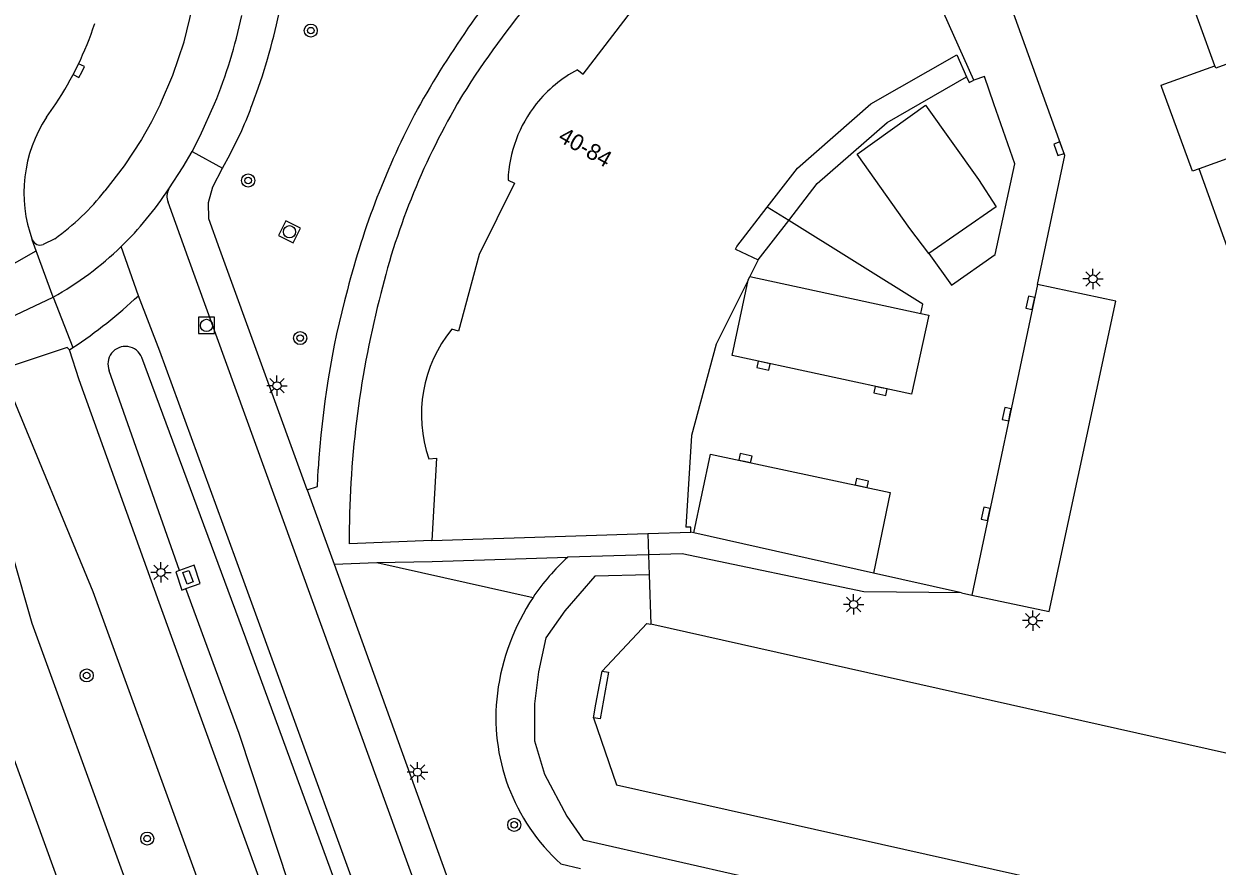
# Model space of a CAD drawing. Extents: x 124000 to 128010, y 398999 to 403000.
# Drawn here: x 127386.3 to 127459.4, y 399453.3 to 399504.9 of the extents above; entities that cross this region are included whole.
import ezdxf

# ---------------------------------------------------------------- set-up
doc = ezdxf.new("R2010")
doc.units = 0
for name, color, linetype in [('gg-afsc-erfafscheiding', 7, 'Continuous'), ('gg-anno-huisnummerreeks BGT', 7, 'Continuous'), ('gg-bbg-bijgebouw', 7, 'Continuous'), ('gg-bbg-gedigitaliseerde bebouwing', 7, 'Continuous'), ('gg-bbg-hoofdgebouw', 7, 'Continuous'), ('gg-bbg-luifel en loopbrug', 7, 'Continuous'), ('gg-bbg-onder overbouw', 7, 'Continuous'), ('gg-bbg-pand overbouw', 7, 'Continuous'), ('gg-bbg-tussenscheiding', 7, 'Continuous'), ('gg-knt-BGT kruinlijn', 7, 'Continuous'), ('gg-knt-bovenkant onderkant talud', 7, 'Continuous'), ('gg-knt-verharding', 7, 'Continuous'), ('gg-knt-verharding nz', 7, 'Continuous'), ('gg-kntw-beschoeiing', 7, 'Continuous'), ('gg-kntw-greppel-droge sloot', 7, 'Continuous'), ('gg-kwrk-uitstroombak niveau min 01', 7, 'Continuous'), ('gt-grn-groengrens', 7, 'Continuous'), ('gt-grn-weggrens revisie', 7, 'Continuous'), ('gt-symb-boom', 7, 'Continuous'), ('gt-symb-kolk', 7, 'Continuous'), ('gt-symb-kolk center center', 7, 'Continuous'), ('gt-symb-lichtmast', 7, 'Continuous'), ('gt-symb-rioolschacht', 7, 'Continuous')]:
    doc.layers.add(name, color=color, linetype=linetype)

# ---------------------------------------------------------------- blocks, each defined once
blk = doc.blocks.new('gt0-KOLK')
at = {"layer": 'gt-symb-kolk'}
blk.add_lwpolyline([(0, 0), (0.375, 0), (0.375, 0.4), (-0.375, 0.4), (-0.375, 0), (0, 0)], dxfattribs=at)
blk = doc.blocks.new('gt0-LMAST')
at = {"layer": 'gt-symb-lichtmast'}
for p, q in [((-0.182, 0.173), (-0.447, 0.438)), ((-0.005, 0.246), (-0.005, 0.621)), ((0.172, 0.173), (0.437, 0.438)), ((-0.255, -0.004), (-0.63, -0.004)), ((-0.182, -0.181), (-0.447, -0.446)), ((-0.005, -0.254), (-0.005, -0.629)), ((0.437, -0.446), (0.172, -0.181)), ((0.245, -0.004), (0.62, -0.004))]:
    blk.add_line(p, q, dxfattribs=at)
blk.add_circle((-0.005, -0.004), 0.25, dxfattribs=at)
blk = doc.blocks.new('gt0-BOOM')
at = {"layer": 'gt-symb-boom'}
for radius in [0.4, 0.2]:
    blk.add_circle((0, 0), radius, dxfattribs=at)
blk = doc.blocks.new('gt0-RS')
at = {"layer": 'gt-symb-rioolschacht'}
blk.add_lwpolyline([(-0.5, -0.5), (0.5, -0.5), (0.5, 0.5), (-0.5, 0.5)], close=True, dxfattribs=at)
blk.add_circle((0, 0), 0.375, dxfattribs=at)
blk = doc.blocks.new('gt0-KOLKCC')
at = {"layer": 'gt-symb-kolk center center'}
blk.add_lwpolyline([(-0.375, 0.2), (0.375, 0.2), (0.375, -0.2), (-0.375, -0.2)], close=True, dxfattribs=at)

msp = doc.modelspace()

# ---------------------------------------------------------------- linework, layer by layer
at = {"layer": 'gg-afsc-erfafscheiding'}
for p, q in [((127424.559, 399473.684), (127424.6, 399472.385)), ((127424.6, 399472.385), (127424.639, 399471.162)), ((127424.639, 399471.162), (127424.735, 399468.13))]:
    msp.add_line(p, q, dxfattribs=at)
at = {"layer": 'gg-bbg-bijgebouw'}
msp.add_lwpolyline([(127441.76, 399490.84), (127440.605, 399492.369), (127437.37, 399496.923), (127441.559, 399499.918), (127444.813, 399495.36), (127445.894, 399493.688), (127441.76, 399490.84)], dxfattribs=at)
at = {"layer": 'gg-bbg-gedigitaliseerde bebouwing'}
for points in [[(127459.282, 399502.333), (127457.438, 399507.421), (127454.147, 399506.229), (127452.298, 399511.357)], [(127456.046, 399500.995), (127455.993, 399501.142), (127459.282, 399502.333)], [(127458.331, 399496.03), (127457.904, 399495.875), (127456.046, 399500.995)], [(127463.034, 399492.002), (127461.194, 399497.071), (127458.331, 399496.03)]]:
    msp.add_lwpolyline(points, dxfattribs=at)
at = {"layer": 'gg-bbg-hoofdgebouw'}
for p, q in [((127431.314, 399490.441), (127430.804, 399489.421)), ((127430.695, 399489.202), (127430.804, 399489.421)), ((127411.316, 399473.265), (127424.559, 399473.684)), ((127424.559, 399473.684), (127427.188, 399473.767))]:
    msp.add_line(p, q, dxfattribs=at)
for points in [[(127444.521, 399501.444), (127438.046, 399515.928), (127433.318, 399513.226)], [(127420.238, 399502.086), (127420.59, 399501.814), (127423.559, 399505.68), (127430.25, 399511.473), (127433.318, 399513.226)], [(127444.081, 399501.649), (127444.236, 399501.301), (127444.521, 399501.444)], [(127415.99, 399495.337), (127416.39, 399495.134), (127414.217, 399490.773), (127412.96, 399486.084), (127412.54, 399486.193)], [(127430.695, 399489.202), (127428.738, 399485.285), (127427.219, 399479.698), (127426.879, 399474.08)], [(127411.138, 399478.266), (127411.617, 399478.304), (127411.316, 399473.265)], [(127427.188, 399473.767), (127427.179, 399474.085), (127426.879, 399474.08)]]:
    msp.add_lwpolyline(points, dxfattribs=at)
for centre, radius, start, end in [((127423.977, 399495.018), 7.996, 117.883, 141.46322), ((127423.966, 399495.026), 7.982, 141.45683, 177.76808), ((127418.982, 399480.966), 8.295, 140.94373, 198.99661)]:
    msp.add_arc(centre, radius, start, end, dxfattribs=at)
at = {"layer": 'gg-bbg-luifel en loopbrug'}
msp.add_line((127460.135, 399490.953), (127458.331, 399496.03), dxfattribs=at)
at = {"layer": 'gg-bbg-onder overbouw'}
msp.add_line((127429.926, 399491.106), (127431.314, 399490.441), dxfattribs=at)
for points in [[(127438.213, 399500), (127443.475, 399503.009), (127444.081, 399501.649)], [(127431.871, 399493.681), (127433.716, 399496.069), (127438.213, 399500)], [(127429.926, 399491.106), (127430.005, 399491.266), (127431.871, 399493.681)]]:
    msp.add_lwpolyline(points, dxfattribs=at)
at = {"layer": 'gg-bbg-pand overbouw'}
msp.add_line((127431.314, 399490.441), (127433.184, 399492.861), dxfattribs=at)
msp.add_lwpolyline([(127433.184, 399492.861), (127434.935, 399495.127), (127439.208, 399498.862), (127444.081, 399501.649)], dxfattribs=at)
at = {"layer": 'gg-bbg-tussenscheiding'}
msp.add_lwpolyline([(127465.997, 399504.44), (127465.945, 399504.588), (127459.334, 399502.188), (127459.282, 399502.333)], dxfattribs=at)
at = {"layer": 'gg-knt-BGT kruinlijn'}
msp.add_line((127419.228, 399453.456), (127420.44, 399453.181), dxfattribs=at)
for centre, radius, start, end in [((127428.609, 399462.32), 13.359, 132.11137, 146.07763), ((127429.013, 399462.156), 13.786, 146.45153, 172.70836), ((127427.331, 399462.42), 12.084, 172.9375, 227.88831)]:
    msp.add_arc(centre, radius, start, end, dxfattribs=at)
at = {"layer": 'gg-knt-bovenkant onderkant talud'}
for p, q in [((127427.375, 399473.725), (127427.188, 399473.767)), ((127443.759, 399470.048), (127438.372, 399471.257))]:
    msp.add_line(p, q, dxfattribs=at)
at = {"layer": 'gg-knt-verharding'}
for p, q in [((127448.955, 399500), (127445.759, 399508.87)), ((127413.205, 399500.545), (127412.884, 399500)), ((127387.726, 399499.185), (127388.293, 399500)), ((127410.624, 399500), (127410.424, 399499.645)), ((127433.184, 399492.861), (127431.871, 399493.681)), ((127387.091, 399491.009), (127386.85, 399491.674)), ((127388.233, 399491.742), (127387.521, 399491.388)), ((127388.126, 399488.157), (127387.091, 399491.009)), ((127393.349, 399488.253), (127392.302, 399491.27)), ((127388.126, 399488.157), (127389.336, 399485.072)), ((127389.134, 399484.94), (127389.336, 399485.072)), ((127403.687, 399476.358), (127405.337, 399471.805)), ((127411.316, 399473.265), (127406.263, 399473.049)), ((127424.6, 399472.385), (127419.651, 399472.23)), ((127405.337, 399471.805), (127407.96, 399471.907)), ((127443.759, 399470.048), (127444.4, 399469.913)), ((127444.4, 399469.913), (127449.138, 399468.914))]:
    msp.add_line(p, q, dxfattribs=at)
for points in [[(127394.705, 399500), (127395.461, 399501.751), (127396.155, 399503.8), (127396.672, 399505.9), (127397.141, 399510.153), (127396.994, 399510.884)], [(127445.747, 399500), (127445.166, 399501.669), (127444.521, 399501.444)], [(127394.705, 399500), (127394.147, 399498.891), (127393.539, 399497.809), (127392.49, 399496.196), (127391.302, 399494.683)], [(127396.637, 399497.092), (127397.142, 399498.039), (127398.022, 399500)], [(127441.76, 399490.84), (127443.16, 399488.889), (127445.819, 399490.772), (127447.03, 399496.318), (127445.747, 399500)], [(127448.424, 399488.948), (127450.092, 399496.838), (127448.955, 399500)], [(127398.511, 399496.064), (127398.968, 399496.92), (127399.69, 399498.366)], [(127395.211, 399494.8), (127396.086, 399496.147), (127396.637, 399497.092)], [(127403.687, 399476.358), (127398.33, 399491.076), (127397.665, 399492.967), (127397.65, 399493.964), (127397.903, 399494.924), (127398.511, 399496.064)], [(127483.784, 399249.963), (127479.388, 399261.7), (127471.015, 399284.763), (127466.791, 399296.499), (127445.932, 399353.9), (127429.194, 399400.047), (127413.324, 399443.894), (127396.398, 399490.564), (127395.175, 399493.975)], [(127441.273, 399487.157), (127441.395, 399487.731), (127433.184, 399492.861)], [(127449.138, 399468.914), (127453.224, 399487.913), (127448.424, 399488.948)], [(127463.447, 399295.43), (127442.651, 399352.638), (127425.898, 399398.813), (127410.081, 399442.524), (127399.323, 399472.107), (127394.657, 399484.863), (127393.349, 399488.253)], [(127458.446, 399293.615), (127437.662, 399350.838), (127420.996, 399397.097), (127405.161, 399440.435), (127394.626, 399469.455), (127389.719, 399483.096), (127389.134, 399484.94)], [(127469.371, 399252.782), (127458.87, 399281.909), (127434.352, 399349.521), (127417.511, 399395.891), (127401.813, 399439.247), (127390.591, 399470.111), (127385.457, 399482.519), (127385.014, 399483.747)], [(127382.227, 399482.822), (127385.622, 399472.419), (127386.82, 399468.194), (127392.275, 399453.224), (127413.444, 399394.724), (127450.943, 399291.495), (127451.147, 399291.578), (127457.317, 399274.412), (127462.937, 399258.942), (127466.128, 399250.27)], [(127377.76, 399481.683), (127377.984, 399481.184), (127393.84, 399437.485), (127404.59, 399407.792), (127415.507, 399377.748), (127426.756, 399346.725), (127437.636, 399316.662), (127442.93, 399302.102), (127462.609, 399247.759)], [(127403.687, 399476.358), (127404.329, 399476.566), (127404.369, 399477.623)], [(127443.759, 399470.048), (127437.78, 399470.113), (127426.654, 399472.45), (127424.6, 399472.385)], [(127396.264, 399470.32), (127397.141, 399470.637), (127396.759, 399471.741), (127395.87, 399471.424)], [(127405.337, 399471.805), (127415.141, 399444.671), (127423.79, 399420.824), (127424.665, 399421.141), (127424.706, 399421.025)], [(127407.96, 399471.907), (127411.344, 399471.968), (127419.651, 399472.23)], [(127395.87, 399471.424), (127395.64, 399471.342), (127396.01, 399470.228), (127396.264, 399470.32)]]:
    msp.add_lwpolyline(points, dxfattribs=at)
for centre, radius, start, end in [((127458.167, 399472.373), 53.059, 131.45548, 147.92973), ((127462.495, 399470.584), 59.631, 138.42614, 150.44302), ((127368.851, 399511.889), 31.501, 337.8257, 348.1194), ((127364.093, 399513.629), 38.731, 339.39744, 347.96651), ((127370.914, 399511.489), 20.833, 326.53089, 341.59625), ((127364.495, 399513.466), 38.297, 336.77837, 339.4134), ((127455.102, 399475.996), 50.55, 152.1069, 165.53763), ((127451.285, 399477.742), 44.385, 149.90243, 166.656), ((127394.776, 399494.556), 8.434, 146.71256, 199.98285), ((127379.446, 399503.983), 15.068, 305.67144, 321.88838), ((127378.306, 399505.768), 20.152, 313.99197, 327.02558), ((127396.083, 399494.349), 0.982, 152.62574, 202.37707), ((127387.333, 399491.876), 0.523, 202.72661, 291.10313), ((127378.229, 399505.791), 20.222, 299.30314, 314.10225), ((127458.147, 399474.543), 53.866, 164.85, 176.72246), ((127372.95, 399509.866), 29.719, 303.46055, 313.34533), ((127466.602, 399473.218), 60.339, 165.83257, 180.16013)]:
    msp.add_arc(centre, radius, start, end, dxfattribs=at)
at = {"layer": 'gg-knt-verharding nz'}
for p, q in [((127396.637, 399497.092), (127398.511, 399496.064)), ((127383.143, 399488.762), (127387.091, 399491.009)), ((127430.804, 399489.421), (127441.273, 399487.157)), ((127448.424, 399488.948), (127444.4, 399469.913)), ((127384.059, 399486.235), (127388.126, 399488.157)), ((127438.372, 399471.257), (127427.375, 399473.725))]:
    msp.add_line(p, q, dxfattribs=at)
for points in [[(127441.273, 399487.157), (127441.759, 399487.052), (127440.701, 399482.224), (127429.727, 399484.599), (127430.695, 399489.202)], [(127427.375, 399473.725), (127428.396, 399478.554), (127439.404, 399476.19), (127438.372, 399471.257)]]:
    msp.add_lwpolyline(points, dxfattribs=at)
at = {"layer": 'gg-kntw-beschoeiing'}
msp.add_line((127584.816, 399432.216), (127424.735, 399468.13), dxfattribs=at)
for points in [[(127421.749, 399465.262), (127424.493, 399468.184), (127424.735, 399468.13)], [(127421.22, 399462.406), (127422.641, 399458.288), (127582.759, 399422.445), (127584.781, 399423.99), (127587.182, 399423.45)]]:
    msp.add_lwpolyline(points, dxfattribs=at)
at = {"layer": 'gg-kntw-greppel-droge sloot'}
msp.add_line((127395.87, 399471.424), (127391.566, 399483.653), dxfattribs=at)
for points in [[(127422.14, 399405.639), (127415.778, 399423.591), (127409.217, 399441.954), (127399.928, 399467.27), (127393.567, 399484.465)], [(127406.631, 399442.004), (127403.374, 399449.762), (127399.525, 399461.433), (127396.264, 399470.32)]]:
    msp.add_lwpolyline(points, dxfattribs=at)
msp.add_arc((127392.563, 399484.068), 1.08, 21.55272, 202.62162, dxfattribs=at)
at = {"layer": 'gg-kwrk-uitstroombak niveau min 01'}
for p, q in [((127421.594, 399464.426), (127421.749, 399465.262)), ((127421.376, 399463.246), (127421.594, 399464.426)), ((127421.22, 399462.406), (127421.376, 399463.246))]:
    msp.add_line(p, q, dxfattribs=at)
msp.add_lwpolyline([(127421.749, 399465.262), (127422.155, 399465.193), (127421.634, 399462.33), (127421.22, 399462.406)], dxfattribs=at)
at = {"layer": 'gt-grn-groengrens'}
msp.add_line((127407.96, 399471.907), (127417.524, 399469.775), dxfattribs=at)
msp.add_lwpolyline([(127424.639, 399471.162), (127421.3, 399471.067), (127419.475, 399468.951), (127418.313, 399467.291), (127417.857, 399465.217), (127417.608, 399463.267), (127417.608, 399460.985), (127418.23, 399458.952), (127419.599, 399456.38), (127420.602, 399454.929), (127581.979, 399418.23), (127586.274, 399419.85), (127587.182, 399423.45)], dxfattribs=at)
at = {"layer": 'gt-grn-weggrens revisie'}
msp.add_lwpolyline([(127389.134, 399484.94), (127388.983, 399485.082), (127385.014, 399483.747)], dxfattribs=at)

# ---------------------------------------------------------------- block references
at = {"layer": 'gt-symb-boom'}
for p in [(127403.909, 399504.486), (127400.077, 399495.308), (127403.261, 399485.66), (127390.184, 399464.995), (127416.374, 399455.847), (127393.894, 399455.004)]:
    msp.add_blockref('gt0-BOOM', p, dxfattribs=at)
at = {"layer": 'gt-symb-kolk'}
for p, rotation in [((127389.878, 399501.945), 62.999345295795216), ((127449.919, 399497.319), 110.17394494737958), ((127448.176, 399487.773), 77.81315978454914), ((127431.674, 399484.164), 167.88123966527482), ((127438.851, 399482.619), 167.93725397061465), ((127446.735, 399480.96), 77.99329169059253), ((127430.485, 399478.11), -12.118760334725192), ((127437.616, 399476.58), -12.298855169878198), ((127445.443, 399474.847), 77.70114483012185)]:
    msp.add_blockref('gt0-KOLK', p, dxfattribs=dict(at, rotation=rotation))
at = {"layer": 'gt-symb-kolk center center', "rotation": -69.61491878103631}
msp.add_blockref('gt0-KOLKCC', (127396.392, 399471.009), dxfattribs=at)
at = {"layer": 'gt-symb-lichtmast'}
for p in [(127451.822, 399489.285), (127401.842, 399482.74), (127394.736, 399471.308), (127437.163, 399469.348), (127448.135, 399468.356), (127410.45, 399459.074)]:
    msp.add_blockref('gt0-LMAST', p, dxfattribs=at)
at = {"layer": 'gt-symb-rioolschacht', "rotation": -26.539438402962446}
msp.add_blockref('gt0-RS', (127402.609, 399492.17), dxfattribs=at)
at = {"layer": 'gt-symb-rioolschacht'}
msp.add_blockref('gt0-RS', (127397.523, 399486.431), dxfattribs=at)

# ---------------------------------------------------------------- texts
at = {"layer": 'gg-anno-huisnummerreeks BGT'}
msp.add_text('40-84', height=1, rotation=330.5, dxfattribs=at).set_placement((127418.996, 399497.755))

doc.saveas('drawing.dxf')
